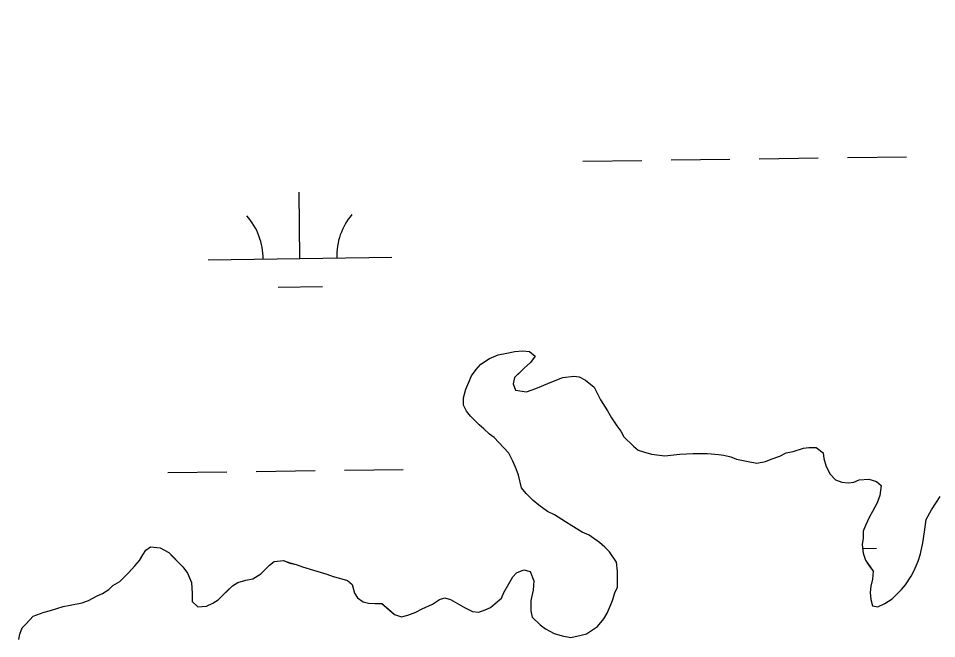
# Model space of a CAD drawing. Extents: x 3767014 to 3805179, y 361544 to 387384.
# Drawn here: x 3791590.2 to 3792089.7, y 368426.7 to 368763.9 of the extents above; entities that cross this region are included whole.
import ezdxf

# ---------------------------------------------------------------- set-up
doc = ezdxf.new("R2010")
doc.units = 0
for name, color, linetype in [('V-RIVR-EDGE', 7, 'Continuous'), ('V-TOPO-SHOR', 7, 'Continuous'), ('V-WETL-SWMP', 7, 'Continuous')]:
    doc.layers.add(name, color=color, linetype=linetype)

msp = doc.modelspace()

# ---------------------------------------------------------------- linework, layer by layer
at = {"layer": 'V-RIVR-EDGE'}
msp.add_spline([(3785266.865, 377529.211), (3785342.8, 377494.248), (3785391.258, 377467.439), (3785439.72, 377442.249), (3785475.246, 377418.707), (3785525.316, 377389.469), (3785575.383, 377359.422), (3785621.413, 377331.811), (3785722.351, 377269.288), (3785796.661, 377231.094), (3785852.385, 377199.415), (3785928.324, 377166.069), (3785964.678, 377149.804), (3786028.506, 377124.576), (3786060.018, 377113.175), (3786092.316, 377092.068), (3786117.34, 377073.405), (3786135.083, 377053.143), (3786154.458, 377039.347), (3786176.258, 377024.735), (3786206.946, 377006.867), (3786256.211, 376979.248), (3786328.098, 376942.677), (3786374.949, 376919.917), (3786491.265, 376862.208), (3786553.467, 376833.749), (3786619.713, 376805.279), (3786729.589, 376759.718), (3786796.656, 376736.099), (3786845.136, 376718.187), (3786867.767, 376712.469), (3787003.51, 376661.992), (3787089.16, 376631.048), (3787163.496, 376603.367), (3787230.559, 376578.13), (3787257.223, 376568.359), (3787300.044, 376551.27), (3787354.992, 376532.533), (3787409.127, 376512.181), (3787544.074, 376466.558), (3787612.756, 376442.126), (3787657.197, 376425.841), (3787730.724, 376398.162), (3787781.63, 376380.244), (3787834.96, 376361.511), (3787891.524, 376341.961), (3787940, 376322.432), (3787998.976, 376297.215), (3788050.697, 376281.721), (3788117.768, 376259.719), (3788176.757, 376240.164), (3788221.198, 376223.879), (3788259.981, 376209.226), (3788406.252, 376164.383), (3788541.215, 376125.23), (3788606.67, 376104.041), (3788679.39, 376077.173), (3788748.889, 376055.974), (3788871.693, 376005.528), (3788969.454, 375966.467), (3789047.013, 375933.926), (3789119.723, 375903.014), (3789155.253, 375881.09), (3789182.716, 375867.274), (3789214.225, 375854.256), (3789257.04, 375834.74), (3789281.286, 375828.21), (3789303.105, 375821.686), (3789328.955, 375809.491), (3789367.724, 375789.177), (3789414.577, 375767.225), (3789468.708, 375745.255), (3789509.105, 375728.981), (3789555.157, 375710.266), (3789585.849, 375694.015), (3789620.578, 375675.328), (3789681.97, 375646.062), (3789753.859, 375610.3), (3789792.633, 375591.603), (3789842.712, 375566.408), (3789897.64, 375539.584), (3789938.019, 375516.03), (3789968.727, 375506.25), (3790004.289, 375497.265), (3790030.972, 375494.773), (3790047.128, 375487.455), (3790077.007, 375469.589), (3790124.633, 375433.077), (3790192.442, 375382.768), (3790252.165, 375332.478), (3790290.91, 375302.459), (3790337.741, 375271.611), (3790406.357, 375220.491), (3790469.329, 375175.855), (3790570.248, 375106.054), (3790647.751, 375050.868), (3790691.367, 375028.115), (3790744.667, 374997.251), (3790806.838, 374955.852), (3790873.863, 374915.249), (3790932, 374877.903), (3791002.231, 374825.97), (3791052.265, 374782.175), (3791082.927, 374753.793), (3791131.331, 374705.149), (3791170.05, 374664.616), (3791192.631, 374638.681), (3791220.891, 374620.01), (3791288.67, 374557.569), (3791322.577, 374533.223), (3791362.944, 374504.817), (3791396.042, 374480.473), (3791434.785, 374449.645), (3791482.407, 374411.517), (3791534.052, 374365.291), (3791646.192, 374254.216), (3791707.514, 374196.644), (3791738.968, 374161.791), (3791773.65, 374123.694), (3791803.497, 374092.888), (3791829.321, 374070.18), (3791830.912, 374059.662), (3791837.316, 374032.958), (3791849.409, 374017.562), (3791884.123, 373992.405), (3791930.977, 373971.262), (3791954.393, 373955.838), (3791993.134, 373924.202), (3792026.979, 373874.785), (3792047.912, 373836.722), (3792063.186, 373799.482), (3792086.509, 373746.857), (3792112.249, 373690.181), (3792141.261, 373648.864), (3792158.993, 373624.558), (3792177.552, 373607.528), (3792214.702, 373586.409), (3792255.083, 373563.665), (3792301.119, 373538.48), (3792346.34, 373510.871), (3792382.671, 373485.71), (3792422.225, 373455.689), (3792479.537, 373411.875), (3792548.144, 373356.711), (3792619.168, 373298.307), (3792672.431, 373252.077), (3792709.534, 373212.357), (3792750.656, 373162.113), (3792839.385, 373068.08), (3792888.572, 373008.92), (3792945.027, 372945.699), (3792999.062, 372884.91), (3793053.898, 372820.884), (3793149.89, 372720.363), (3793208.761, 372653.092), (3793261.195, 372598.777), (3793315.232, 372538.796), (3793358.792, 372493.399), (3793409.592, 372432.618), (3793462.809, 372367.787), (3793498.283, 372323.219), (3793536.997, 372280.26), (3793578.124, 372232.443), (3793604.724, 372196.792), (3793668.438, 372125.466), (3793703.128, 372090.604), (3793760.41, 372034.66), (3793806.384, 371984.404), (3793839.438, 371942.268), (3793939.427, 371823.136), (3793981.333, 371763.186), (3794029.674, 371688.662), (3794050.609, 371651.408), (3794073.177, 371620.62), (3794178.796, 371488.535), (3794237.625, 371404.28), (3794268.243, 371358.106), (3794301.293, 371314.353), (3794332.724, 371269.794), (3794395.613, 371192), (3794429.476, 371149.862), (3794472.201, 371093.953), (3794523.788, 371024.274), (3794601.175, 370922.181), (3794640.679, 370871.942), (3794687.421, 370805.509), (3794733.389, 370752.828), (3794829.339, 370635.323), (3794895.463, 370557.521), (3794959.948, 370470.826), (3795013.158, 370403.569), (3795070.394, 370329.023), (3795159.854, 370203.448), (3795225.98, 370126.454), (3795296.13, 370041.363), (3795379.18, 369940.065), (3795459.001, 369841.201), (3795508.163, 369772.337), (3795554.103, 369708.333), (3795661.315, 369566.538), (3795715.338, 369500.897), (3795762.105, 369444.169), (3795798.366, 369390.703), (3795915.247, 369234.327), (3795963.601, 369165.465), (3796028.082, 369077.153), (3796043.387, 369052.853), (3796054.672, 369037.459), (3796077.242, 369007.48), (3796148.213, 368927.239), (3796183.677, 368878.627), (3796226.382, 368814.631), (3796275.531, 368740.105), (3796314.222, 368688.25), (3796353.714, 368633.158), (3796401.268, 368567.533), (3796456.873, 368487.33), (3796513.292, 368409.551), (3796545.533, 368365.8), (3796626.113, 368246.716), (3796670.449, 368188.377), (3796704.298, 368140.578), (3796751.041, 368074.145), (3796787.308, 368023.105), (3796838.907, 367958.278), (3796844.528, 367942.09), (3796845.295, 367925.104), (3796846.094, 367921.059), (3796852.559, 367919.425), (3796863.071, 367918.59), (3796875.166, 367904.003), (3796903.398, 367874.01), (3796931.629, 367844.017), (3796952.579, 367812.424), (3796982.392, 367767.87), (3797007.371, 367730.606), (3797037.194, 367690.095), (3797062.185, 367657.684), (3797075.869, 367631.77), (3797095.223, 367609.078), (3797126.665, 367569.372), (3797156.484, 367527.244), (3797212.099, 367451.085), (3797254.808, 367388.706), (3797302.183, 367327.228)], degree=3, dxfattribs=at)
at = {"layer": 'V-TOPO-SHOR'}
for points in [[(3791908.751, 368437.482), (3791910.469, 368440.476), (3791912.189, 368444.327), (3791913.482, 368447.323), (3791914.774, 368451.601), (3791916.064, 368454.597), (3791916.07, 368458.022), (3791916.081, 368463.16), (3791915.663, 368468.301), (3791911.821, 368473.873), (3791909.257, 368476.448), (3791906.265, 368479.024), (3791900.704, 368482.889), (3791896.854, 368484.609), (3791891.294, 368488.045), (3791887.874, 368490.192), (3791881.885, 368494.058), (3791878.035, 368495.779), (3791873.333, 368499.213), (3791870.339, 368501.787), (3791866.492, 368505.65), (3791863.93, 368508.652), (3791862.231, 368515.505), (3791860.953, 368518.933), (3791859.249, 368523.22), (3791857.117, 368527.506), (3791854.125, 368530.509), (3791848.996, 368536.085), (3791846.43, 368537.804), (3791843.438, 368540.808), (3791840.874, 368542.952), (3791838.31, 368545.527), (3791836.174, 368547.673), (3791834.038, 368550.245), (3791832.332, 368553.676), (3791832.34, 368557.53), (3791833.632, 368562.236), (3791835.353, 368566.086), (3791836.645, 368569.511), (3791839.219, 368572.931), (3791841.796, 368575.923), (3791846.51, 368578.911), (3791851.227, 368581.041), (3791855.937, 368581.891), (3791860.221, 368582.739), (3791864.504, 368583.157), (3791868.356, 368582.722), (3791871.348, 368580.146), (3791868.774, 368576.726), (3791865.341, 368573.736), (3791863.197, 368571.6), (3791860.195, 368568.608), (3791859.331, 368565.183), (3791860.609, 368561.755), (3791866.601, 368560.887), (3791871.743, 368562.591), (3791874.744, 368563.868), (3791879.456, 368566), (3791886.315, 368568.556), (3791892.31, 368569.4), (3791895.308, 368568.968), (3791898.73, 368567.248), (3791903.43, 368563.383), (3791906.844, 368556.526), (3791910.686, 368550.524), (3791912.818, 368546.665), (3791915.808, 368542.379), (3791917.942, 368539.376), (3791919.65, 368536.376), (3791924.778, 368531.227), (3791927.343, 368529.081), (3791930.339, 368528.219), (3791934.619, 368526.927), (3791941.896, 368526.054), (3791950.034, 368526.896), (3791957.313, 368527.31), (3791965.022, 368527.295), (3791971.014, 368526.855), (3791974.012, 368526.421), (3791977.865, 368525.557), (3791980.859, 368524.266), (3791987.279, 368522.97), (3791991.988, 368522.104), (3791996.7, 368522.952), (3791999.7, 368524.229), (3792004.413, 368525.933), (3792007.841, 368527.639), (3792011.698, 368528.487), (3792017.268, 368530.189), (3792020.266, 368530.611), (3792024.121, 368530.605), (3792027.967, 368527.598), (3792028.391, 368524.6), (3792029.667, 368520.318), (3792031.799, 368516.031), (3792034.791, 368513.027), (3792038.213, 368511.737), (3792041.637, 368511.3), (3792044.636, 368511.722), (3792047.636, 368513.002), (3792052.774, 368513.42)], [(3792052.774, 368513.42), (3792057.055, 368512.128), (3792059.621, 368509.982), (3792058.753, 368504.415), (3792057.46, 368500.565), (3792054.882, 368495.861), (3792053.164, 368492.866), (3792051.013, 368488.16), (3792049.723, 368485.166), (3792049.715, 368481.312), (3792049.281, 368477.887), (3792049.698, 368473.177), (3792050.976, 368469.318), (3792053.11, 368466.318), (3792055.246, 368463.316), (3792054.81, 368459.035), (3792053.946, 368455.183), (3792053.512, 368451.759), (3792053.932, 368447.903), (3792054.781, 368444.476), (3792057.778, 368444.042), (3792061.634, 368445.746), (3792065.495, 368448.308), (3792067.639, 368450.446), (3792070.641, 368453.436), (3792072.787, 368456.002), (3792075.796, 368460.707), (3792077.512, 368463.701), (3792079.665, 368468.835), (3792080.957, 368472.685), (3792082.253, 368478.678), (3792083.122, 368484.67), (3792083.99, 368491.521), (3792086.999, 368496.653), (3792091.723, 368503.924)], [(3791590.578, 368426.118), (3791591.012, 368429.112), (3791592.302, 368432.536), (3791594.446, 368434.672), (3791598.309, 368438.949), (3791604.307, 368441.077), (3791607.736, 368441.926), (3791614.59, 368444.054), (3791618.447, 368444.902), (3791624.871, 368446.174), (3791628.3, 368447.452), (3791633.014, 368450.012), (3791636.015, 368451.292), (3791639.445, 368453.426), (3791641.589, 368455.562), (3791645.448, 368457.696), (3791647.594, 368459.832), (3791650.168, 368462.396), (3791653.601, 368466.244), (3791656.175, 368469.237), (3791657.893, 368472.231), (3791659.612, 368474.797), (3791662.186, 368476.505), (3791667.322, 368476.067), (3791672.027, 368473.486), (3791674.165, 368471.342), (3791677.583, 368467.909), (3791679.721, 368465.765), (3791682.283, 368462.335), (3791684.413, 368457.19), (3791684.831, 368451.196), (3791684.82, 368446.913), (3791687.813, 368443.911), (3791692.523, 368444.331), (3791695.953, 368446.037), (3791698.954, 368447.743), (3791701.098, 368449.879), (3791703.672, 368452.443), (3791706.677, 368455.435), (3791709.677, 368457.141), (3791713.961, 368458.417), (3791717.818, 368459.267), (3791722.104, 368461.829), (3791724.679, 368464.391), (3791726.823, 368466.529), (3791729.397, 368468.665), (3791734.536, 368469.083), (3791737.96, 368467.791), (3791741.382, 368466.928), (3791744.806, 368465.636), (3791750.797, 368463.914), (3791758.073, 368461.757), (3791761.496, 368460.465), (3791764.92, 368459.603), (3791769.198, 368458.31), (3791771.764, 368456.164), (3791773.038, 368451.452), (3791774.746, 368448.879), (3791777.74, 368446.731), (3791780.737, 368445.869), (3791784.163, 368445.863), (3791788.015, 368445.855), (3791791.435, 368442.85), (3791794.855, 368439.848), (3791798.706, 368438.555), (3791802.134, 368439.405), (3791806.418, 368441.109), (3791809.849, 368442.815), (3791815.419, 368445.373), (3791819.278, 368447.935), (3791822.276, 368448.785), (3791825.272, 368447.923), (3791829.123, 368445.775), (3791832.973, 368443.626), (3791837.249, 368441.478), (3791840.675, 368441.042), (3791844.104, 368442.32), (3791847.104, 368443.598), (3791849.676, 368445.734), (3791853.107, 368448.726), (3791854.399, 368451.72), (3791856.975, 368456.424), (3791859.126, 368460.275), (3791861.27, 368462.411), (3791865.126, 368464.117), (3791868.551, 368463.254), (3791870.683, 368458.112), (3791870.244, 368452.973), (3791868.948, 368447.409), (3791868.938, 368441.843), (3791869.788, 368438.416), (3791874.062, 368434.126), (3791877.054, 368431.977), (3791881.758, 368429.401), (3791886.039, 368428.107), (3791890.747, 368427.24), (3791896.315, 368428.514), (3791899.316, 368429.366), (3791905.316, 368433.208), (3791908.751, 368437.482)]]:
    msp.add_lwpolyline(points, dxfattribs=at)
at = {"layer": 'V-WETL-SWMP'}
for p, q in [((3791897.294, 368686.235), (3791929.291, 368686.679)), ((3791945.289, 368686.902), (3791977.286, 368687.346)), ((3791993.284, 368687.568), (3792025.281, 368688.013)), ((3792041.28, 368688.235), (3792073.277, 368688.68)), ((3791743.422, 368633.351), (3791742.922, 368669.347)), ((3791693.427, 368632.656), (3791793.417, 368634.045)), ((3791731.637, 368617.754), (3791755.635, 368618.088)), ((3791846.512, 368578.912), (3791851.227, 368581.043)), ((3791851.227, 368581.043), (3791855.939, 368581.891)), ((3791855.939, 368581.891), (3791860.222, 368582.739)), ((3791860.222, 368582.739), (3791864.505, 368583.158)), ((3791864.505, 368583.158), (3791868.358, 368582.723)), ((3791868.358, 368582.723), (3791871.35, 368580.148)), ((3791871.35, 368580.148), (3791868.774, 368576.727)), ((3791839.222, 368572.931), (3791841.797, 368575.924)), ((3791841.797, 368575.924), (3791846.512, 368578.912)), ((3791868.774, 368576.727), (3791865.343, 368573.736)), ((3791836.646, 368569.511), (3791839.222, 368572.931)), ((3791865.343, 368573.736), (3791860.195, 368568.608)), ((3791833.635, 368562.237), (3791835.355, 368566.088)), ((3791835.355, 368566.088), (3791836.646, 368569.511)), ((3791860.195, 368568.608), (3791859.331, 368565.184)), ((3791859.331, 368565.184), (3791860.609, 368561.756)), ((3791874.744, 368563.869), (3791879.458, 368566.001)), ((3791879.458, 368566.001), (3791886.315, 368568.557)), ((3791886.315, 368568.557), (3791892.311, 368569.402)), ((3791892.311, 368569.402), (3791895.308, 368568.968)), ((3791895.308, 368568.968), (3791898.73, 368567.248)), ((3791898.73, 368567.248), (3791903.432, 368563.385)), ((3791832.341, 368557.53), (3791833.635, 368562.237)), ((3791860.609, 368561.756), (3791866.602, 368560.888)), ((3791866.602, 368560.888), (3791871.744, 368562.591)), ((3791871.744, 368562.591), (3791874.744, 368563.869)), ((3791903.432, 368563.385), (3791906.845, 368556.527)), ((3791832.333, 368553.676), (3791832.341, 368557.53)), ((3791906.845, 368556.527), (3791910.687, 368550.525)), ((3791834.039, 368550.247), (3791832.333, 368553.676)), ((3791836.175, 368547.673), (3791834.039, 368550.247)), ((3791910.687, 368550.525), (3791912.82, 368546.667)), ((3791840.876, 368542.954), (3791836.175, 368547.673)), ((3791912.82, 368546.667), (3791915.809, 368542.379)), ((3791843.441, 368540.808), (3791840.876, 368542.954)), ((3791846.433, 368537.805), (3791843.441, 368540.808)), ((3791915.809, 368542.379), (3791917.944, 368539.377)), ((3791848.999, 368536.087), (3791846.433, 368537.805)), ((3791854.126, 368530.51), (3791848.999, 368536.087)), ((3791917.944, 368539.377), (3791919.651, 368536.377)), ((3791919.651, 368536.377), (3791924.779, 368531.228)), ((3791857.118, 368527.507), (3791854.126, 368530.51)), ((3791924.779, 368531.228), (3791927.344, 368529.082)), ((3792011.699, 368528.489), (3792017.269, 368530.191)), ((3792017.269, 368530.191), (3792020.267, 368530.613)), ((3792020.267, 368530.613), (3792024.121, 368530.605)), ((3792024.121, 368530.605), (3792027.968, 368527.6)), ((3791859.25, 368523.221), (3791857.118, 368527.507)), ((3791927.344, 368529.082), (3791930.34, 368528.22)), ((3791930.34, 368528.22), (3791934.62, 368526.927)), ((3791934.62, 368526.927), (3791941.897, 368526.056)), ((3791941.897, 368526.056), (3791950.035, 368526.897)), ((3791950.035, 368526.897), (3791957.315, 368527.311)), ((3791957.315, 368527.311), (3791965.023, 368527.296)), ((3791965.023, 368527.296), (3791971.016, 368526.856)), ((3791971.016, 368526.856), (3791974.013, 368526.422)), ((3791974.013, 368526.422), (3791977.865, 368525.558)), ((3791977.865, 368525.558), (3791980.86, 368524.267)), ((3791999.701, 368524.23), (3792004.414, 368525.934)), ((3792004.414, 368525.934), (3792007.843, 368527.64)), ((3792007.843, 368527.64), (3792011.699, 368528.489)), ((3792027.968, 368527.6), (3792028.391, 368524.602)), ((3791860.955, 368518.935), (3791859.25, 368523.221)), ((3791980.86, 368524.267), (3791987.28, 368522.97)), ((3791987.28, 368522.97), (3791991.989, 368522.104)), ((3791991.989, 368522.104), (3791996.701, 368522.952)), ((3791996.701, 368522.952), (3791999.701, 368524.23)), ((3792028.391, 368524.602), (3792029.667, 368520.318)), ((3792029.667, 368520.318), (3792031.8, 368516.032)), ((3791671.625, 368516.91), (3791703.621, 368517.355)), ((3791719.62, 368517.577), (3791751.617, 368518.021)), ((3791767.615, 368518.244), (3791799.612, 368518.688)), ((3791862.232, 368515.507), (3791860.955, 368518.935)), ((3791863.932, 368508.653), (3791862.232, 368515.507)), ((3792031.8, 368516.032), (3792034.791, 368513.028)), ((3792034.791, 368513.028), (3792038.214, 368511.737)), ((3792038.214, 368511.737), (3792041.639, 368511.302)), ((3792041.639, 368511.302), (3792044.637, 368511.724)), ((3792044.637, 368511.724), (3792047.637, 368513.003)), ((3792047.637, 368513.003), (3792052.776, 368513.421)), ((3792052.776, 368513.421), (3792057.056, 368512.128)), ((3792057.056, 368512.128), (3792059.621, 368509.982)), ((3792059.621, 368509.982), (3792058.753, 368504.417)), ((3791866.495, 368505.65), (3791863.932, 368508.653)), ((3791870.341, 368501.789), (3791866.495, 368505.65)), ((3791873.334, 368499.214), (3791870.341, 368501.789)), ((3792057.461, 368500.566), (3792054.883, 368495.861)), ((3792058.753, 368504.417), (3792057.461, 368500.566)), ((3792086.999, 368496.654), (3792091.724, 368503.925)), ((3791878.037, 368495.779), (3791873.334, 368499.214)), ((3791881.888, 368494.059), (3791878.037, 368495.779)), ((3792054.883, 368495.861), (3792053.164, 368492.867)), ((3792083.992, 368491.522), (3792086.999, 368496.654)), ((3791887.875, 368490.193), (3791881.888, 368494.059)), ((3791891.296, 368488.046), (3791887.875, 368490.193)), ((3792053.164, 368492.867), (3792051.014, 368488.161)), ((3792083.122, 368484.672), (3792083.992, 368491.522)), ((3791896.856, 368484.609), (3791891.296, 368488.046)), ((3792049.724, 368485.166), (3792049.716, 368481.312)), ((3792051.014, 368488.161), (3792049.724, 368485.166)), ((3791900.707, 368482.889), (3791896.856, 368484.609)), ((3791906.266, 368479.024), (3791900.707, 368482.889)), ((3792049.716, 368481.312), (3792049.281, 368477.888)), ((3792082.254, 368478.679), (3792083.122, 368484.672)), ((3791657.896, 368472.232), (3791659.614, 368474.798)), ((3791659.614, 368474.798), (3791662.187, 368476.506)), ((3791662.187, 368476.506), (3791667.324, 368476.068)), ((3791667.324, 368476.068), (3791672.029, 368473.489)), ((3791909.258, 368476.449), (3791906.266, 368479.024)), ((3791911.822, 368473.875), (3791909.258, 368476.449)), ((3792049.281, 368477.888), (3792049.7, 368473.177)), ((3792049.474, 368475.725), (3792057.076, 368475.83)), ((3792080.958, 368472.687), (3792082.254, 368478.679)), ((3791656.178, 368469.238), (3791657.896, 368472.232)), ((3791672.029, 368473.489), (3791679.722, 368465.767)), ((3791915.665, 368468.301), (3791911.822, 368473.875)), ((3792049.7, 368473.177), (3792050.977, 368469.32)), ((3792079.666, 368468.836), (3792080.958, 368472.687)), ((3791650.17, 368462.399), (3791653.603, 368466.246)), ((3791653.603, 368466.246), (3791656.178, 368469.238)), ((3791679.722, 368465.767), (3791682.284, 368462.336)), ((3791722.106, 368461.83), (3791726.825, 368466.531)), ((3791726.825, 368466.531), (3791729.399, 368468.667)), ((3791729.399, 368468.667), (3791734.538, 368469.085)), ((3791734.538, 368469.085), (3791737.961, 368467.793)), ((3791737.961, 368467.793), (3791741.385, 368466.93)), ((3791741.385, 368466.93), (3791744.808, 368465.639)), ((3791744.808, 368465.639), (3791750.799, 368463.915)), ((3791916.083, 368463.162), (3791915.665, 368468.301)), ((3792050.977, 368469.32), (3792055.247, 368463.317)), ((3792077.514, 368463.702), (3792079.666, 368468.836)), ((3791645.45, 368457.698), (3791650.17, 368462.399)), ((3791682.284, 368462.336), (3791684.415, 368457.193)), ((3791717.819, 368459.269), (3791722.106, 368461.83)), ((3791750.799, 368463.915), (3791758.075, 368461.758)), ((3791758.075, 368461.758), (3791761.498, 368460.467)), ((3791761.498, 368460.467), (3791764.922, 368459.604)), ((3791856.978, 368456.426), (3791859.127, 368460.276)), ((3791859.127, 368460.276), (3791861.272, 368462.412)), ((3791861.272, 368462.412), (3791865.129, 368464.118)), ((3791865.129, 368464.118), (3791868.553, 368463.255)), ((3791868.553, 368463.255), (3791870.684, 368458.112)), ((3791916.066, 368454.598), (3791916.083, 368463.162)), ((3792055.247, 368463.317), (3792054.811, 368459.036)), ((3792072.789, 368456.003), (3792075.796, 368460.708)), ((3792075.796, 368460.708), (3792077.514, 368463.702)), ((3791639.447, 368453.428), (3791641.592, 368455.564)), ((3791641.592, 368455.564), (3791645.45, 368457.698)), ((3791684.415, 368457.193), (3791684.832, 368451.198)), ((3791698.956, 368447.745), (3791706.678, 368455.437)), ((3791706.678, 368455.437), (3791709.679, 368457.144)), ((3791709.679, 368457.144), (3791713.964, 368458.42)), ((3791713.964, 368458.42), (3791717.819, 368459.269)), ((3791764.922, 368459.604), (3791769.201, 368458.311)), ((3791769.201, 368458.311), (3791771.766, 368456.165)), ((3791771.766, 368456.165), (3791773.041, 368451.452)), ((3791854.4, 368451.721), (3791856.978, 368456.426)), ((3791870.684, 368458.112), (3791870.246, 368452.975)), ((3792053.947, 368455.184), (3792053.512, 368451.759)), ((3792054.811, 368459.036), (3792053.947, 368455.184)), ((3792070.643, 368453.438), (3792072.789, 368456.003)), ((3791628.302, 368447.455), (3791633.017, 368450.015)), ((3791633.017, 368450.015), (3791636.017, 368451.293)), ((3791636.017, 368451.293), (3791639.447, 368453.428)), ((3791684.832, 368451.198), (3791684.823, 368446.916)), ((3791773.041, 368451.452), (3791774.749, 368448.88)), ((3791853.109, 368448.726), (3791854.4, 368451.721)), ((3791870.246, 368452.975), (3791868.95, 368447.41)), ((3791913.483, 368447.323), (3791914.776, 368451.603)), ((3791914.776, 368451.603), (3791916.066, 368454.598)), ((3792053.512, 368451.759), (3792053.933, 368447.904)), ((3792065.495, 368448.31), (3792070.643, 368453.438)), ((3791614.593, 368444.056), (3791618.449, 368444.905)), ((3791618.449, 368444.905), (3791624.874, 368446.177)), ((3791624.874, 368446.177), (3791628.302, 368447.455)), ((3791684.823, 368446.916), (3791687.815, 368443.913)), ((3791692.526, 368444.332), (3791695.955, 368446.038)), ((3791695.955, 368446.038), (3791698.956, 368447.745)), ((3791774.749, 368448.88), (3791777.742, 368446.733)), ((3791777.742, 368446.733), (3791780.738, 368445.87)), ((3791780.738, 368445.87), (3791788.017, 368445.856)), ((3791788.017, 368445.856), (3791794.857, 368439.848)), ((3791809.85, 368442.816), (3791815.421, 368445.374)), ((3791815.421, 368445.374), (3791819.28, 368447.936)), ((3791819.28, 368447.936), (3791822.279, 368448.786)), ((3791822.279, 368448.786), (3791825.275, 368447.924)), ((3791825.275, 368447.924), (3791832.974, 368443.627)), ((3791847.105, 368443.599), (3791849.678, 368445.735)), ((3791849.678, 368445.735), (3791853.109, 368448.726)), ((3791868.95, 368447.41), (3791868.939, 368441.844)), ((3791912.192, 368444.328), (3791913.483, 368447.323)), ((3792053.933, 368447.904), (3792054.782, 368444.477)), ((3792057.779, 368444.043), (3792061.636, 368445.748)), ((3792061.636, 368445.748), (3792065.495, 368448.31)), ((3791598.311, 368438.95), (3791604.31, 368441.079)), ((3791604.31, 368441.079), (3791607.738, 368441.928)), ((3791607.738, 368441.928), (3791614.593, 368444.056)), ((3791687.815, 368443.913), (3791692.526, 368444.332)), ((3791794.857, 368439.848), (3791798.708, 368438.556)), ((3791802.135, 368439.406), (3791806.421, 368441.11)), ((3791806.421, 368441.11), (3791809.85, 368442.816)), ((3791832.974, 368443.627), (3791837.252, 368441.478)), ((3791837.252, 368441.478), (3791840.677, 368441.043)), ((3791840.677, 368441.043), (3791844.105, 368442.321)), ((3791844.105, 368442.321), (3791847.105, 368443.599)), ((3791868.939, 368441.844), (3791869.789, 368438.417)), ((3791908.753, 368437.484), (3791910.472, 368440.478)), ((3791910.472, 368440.478), (3791912.192, 368444.328)), ((3792054.782, 368444.477), (3792057.779, 368444.043)), ((3791594.449, 368434.675), (3791598.311, 368438.95)), ((3791798.708, 368438.556), (3791802.135, 368439.406)), ((3791869.789, 368438.417), (3791874.063, 368434.126)), ((3791905.319, 368433.209), (3791908.753, 368437.484)), ((3791591.013, 368429.115), (3791592.304, 368432.538)), ((3791592.304, 368432.538), (3791594.449, 368434.675)), ((3791874.063, 368434.126), (3791877.056, 368431.979)), ((3791877.056, 368431.979), (3791881.761, 368429.401)), ((3791899.317, 368429.367), (3791905.319, 368433.209)), ((3791590.579, 368426.119), (3791591.013, 368429.115)), ((3791881.761, 368429.401), (3791886.04, 368428.108)), ((3791886.04, 368428.108), (3791890.749, 368427.242)), ((3791890.749, 368427.242), (3791896.318, 368428.516)), ((3791896.318, 368428.516), (3791899.317, 368429.367))]:
    msp.add_line(p, q, dxfattribs=at)
for centre, start, end in [((3791688.178, 368633.058), 0.02404, 41.5677), ((3791798.653, 368634.593), 140.02403, 181.56769)]:
    msp.add_arc(centre, 35.246, start, end, dxfattribs=at)

doc.saveas('drawing.dxf')
